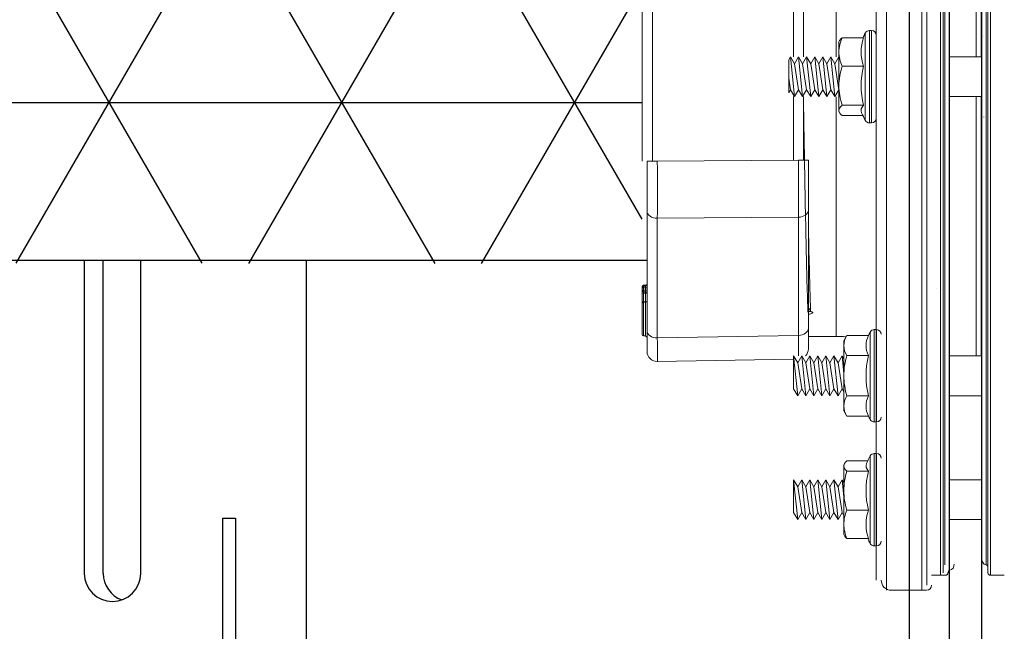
# Model space of a CAD drawing. Extents: x -169 to 2224, y 0 to 2796.
# Tile 439 of 530: x 1891.2 to 1897.3, y 925.46 to 929.26. Entities that reach past the tile are written whole.
import ezdxf

# ---------------------------------------------------------------- set-up
doc = ezdxf.new("R2010")
doc.units = 0
doc.header["$MEASUREMENT"] = 0
doc.header["$PDSIZE"] = 1
doc.layers.get('0').update_dxf_attribs({"color": 255, "linetype": 'CONTINUOUS'})
doc.layers.get('DEFPOINTS').update_dxf_attribs({"linetype": 'CONTINUOUS'})
for name, color, linetype in [('DIM', 3, 'CONTINUOUS'), ('FRP-2-HATCH', 1, 'CONTINUOUS'), ('FRP-SUMP', 2, 'CONTINUOUS'), ('GALV-2-PIPE', 3, 'CONTINUOUS'), ('PEAGRAVEL-HATCH', 3, 'CONTINUOUS'), ('PROBE', 2, 'CONTINUOUS')]:
    doc.layers.add(name, color=color, linetype=linetype)
doc.styles.add('SIMPLEX', font='simplex')
doc.dimstyles.new('DIM64', dxfattribs={"dimscale": 64, "dimtxt": 0.09375, "dimasz": 0.09375, "dimexe": 0.0625, "dimexo": 0.0625, "dimgap": 0.046875, "dimtad": 1, "dimdec": 4, "dimzin": 3, "dimdsep": 46, "dimlunit": 4, "dimtxsty": 'SIMPLEX', "dimcen": 0, "dimclrd": 256, "dimclre": 256, "dimclrt": 256, "dimadec": 0, "dimazin": 0, "dimtfac": 1, "dimtdec": 4, "dimtmove": 0, "dimatfit": 3, "dimfxl": 1, "dimfrac": 2, "dimtolj": 1, "dimtzin": 0, "dimarcsym": 0})

# ---------------------------------------------------------------- blocks, each defined once
blk = doc.blocks.new('*D48')
at = {"layer": 'DEFPOINTS', "color": 0, "transparency": 16777216}
for p in [(2031.7725, 978.296), (1368.5472, 978.0147), (2031.7725, 700.5233)]:
    blk.add_point(p, dxfattribs=at)
at = {"layer": 'DIM', "lineweight": -2, "transparency": 16777216}
for p, q in [((2031.7725, 974.296), (2031.7725, 696.5233)), ((1368.5472, 974.0147), (1368.5472, 696.5233)), ((1374.5472, 700.5233), (2025.7725, 700.5233))]:
    blk.add_line(p, q, dxfattribs=at)
at = {"layer": 'DIM', "transparency": 16777216}
for points in [[(1374.5472, 701.5233), (1374.5472, 699.5233), (1368.5472, 700.5233)], [(2025.7725, 701.5233), (2025.7725, 699.5233), (2031.7725, 700.5233)]]:
    blk.add_solid(points, dxfattribs=at)
at = {"layer": 'DIM', "transparency": 16777216, "insert": (1700.1599, 708.0947), "char_height": 6, "attachment_point": 5, "style": 'SIMPLEX'}
blk.add_mtext('\\A1;55\'-3 1/4" (F.V. TANK SLAB)', dxfattribs=at)
blk = doc.blocks.new('A$C18AC51C3')
at = {"linetype": 'Continuous', "lineweight": 18}
for p, q in [((-0.421, -5.551), (-0.421, 0.824)), ((-0.2022, -2.3635), (-0.2022, 0.824)), ((-0.4835, 0.7615), (-0.4835, -2.3635)), ((-0.171, 0.7927), (-0.171, -5.5198)), ((-0.0851, -2.3635), (-0.0851, 0.7302)), ((-0.0695, -5.4416), (-0.0695, 0.7146)), ((0.2086, -2.3635), (0.2086, 0.7146)), ((0.2243, 0.7302), (0.2243, -5.4573)), ((-0.0583, -5.3931), (-0.0583, 0.6661)), ((-0.0304, -5.3557), (-0.0304, 0.6287)), ((0.1696, 0.6287), (0.1696, -5.3557)), ((0.1975, -2.3635), (0.1975, 0.6661)), ((0.1364, -0.6311), (0.1364, -2.2397)), ((0.1676, -2.2399), (0.1676, -0.6312)), ((-0.7335, -0.751), (-0.7335, -2.2397)), ((-1.9355, -2.8884), (-1.9355, -1.8386)), ((-1.8719, -1.8386), (-1.8719, -2.8884)), ((-0.9969, -2.2398), (-0.9969, -1.845)), ((-0.9355, -1.845), (-0.9355, -2.2398)), ((-0.5628, -2.122), (-0.6961, -2.122)), ((-0.552, -2.3635), (-0.552, -2.0923)), ((-0.5264, -2.077), (-0.5264, -2.65)), ((-0.5125, -2.077), (-0.5264, -2.077)), ((-0.5125, -2.077), (-0.5125, -2.3635)), ((-0.0304, -2.1135), (-0.0304, -2.1138)), ((0.1833, -2.1138), (0.1833, -2.1135)), ((-0.711, -2.1394), (-0.7155, -2.147)), ((-0.7155, -2.147), (-0.7155, -2.2104)), ((-1.0265, -2.2588), (-1.0155, -2.2398)), ((-1.0265, -2.2588), (-1.0265, -2.463)), ((-1.0265, -2.463), (-1.0265, -2.2588)), ((-1.0155, -2.2398), (-0.9905, -2.4873)), ((-1.0155, -2.2398), (-0.9905, -2.2831)), ((-0.9905, -2.2831), (-0.9655, -2.2398)), ((-0.9655, -2.2398), (-0.9405, -2.4873)), ((-0.9655, -2.2398), (-0.9405, -2.2831)), ((-0.9405, -2.2831), (-0.9155, -2.2398)), ((-0.9155, -2.2398), (-0.8905, -2.4873)), ((-0.9155, -2.2398), (-0.8905, -2.2831)), ((-0.8905, -2.2831), (-0.8655, -2.2398)), ((-0.8655, -2.2398), (-0.8405, -2.4873)), ((-0.8655, -2.2398), (-0.8405, -2.2831)), ((-0.8405, -2.2831), (-0.8155, -2.2398)), ((-0.8155, -2.2398), (-0.7905, -2.4873)), ((-0.8155, -2.2398), (-0.7905, -2.2831)), ((-0.7905, -2.2831), (-0.7655, -2.2398)), ((-0.7655, -2.2398), (-0.7405, -2.4873)), ((-0.7655, -2.2398), (-0.7405, -2.2831)), ((-0.7405, -2.2831), (-0.7155, -2.2398)), ((-0.7155, -2.2104), (-0.7155, -2.4196)), ((-0.7155, -2.2398), (-0.7155, -2.2399)), ((-0.7155, -2.2398), (-0.7155, -2.2398)), ((0.1696, -2.2398), (-0.0304, -2.2398)), ((-0.9905, -2.2831), (-0.9655, -2.444)), ((-0.9405, -2.2831), (-0.9155, -2.444)), ((-0.8905, -2.2831), (-0.8655, -2.444)), ((-0.8405, -2.2831), (-0.8155, -2.444)), ((-0.7905, -2.2831), (-0.7655, -2.444)), ((-0.7405, -2.2831), (-0.7155, -2.444)), ((-0.5628, -2.2988), (-0.6961, -2.2988)), ((-1.0265, -2.3732), (-1.0155, -2.444)), ((-0.552, -2.6347), (-0.552, -2.3635)), ((-0.5125, -2.3635), (-0.5125, -2.65)), ((-0.4835, -2.3635), (-0.4835, -5.4885)), ((-0.2022, -5.551), (-0.2022, -2.3635)), ((-0.0851, -5.4573), (-0.0851, -2.3635)), ((0.1975, -5.3931), (0.1975, -2.3635)), ((0.2086, -5.4416), (0.2086, -2.3635)), ((-0.7155, -2.4196), (-0.7155, -2.5726)), ((-1.0265, -2.463), (-1.0155, -2.444)), ((-1.0155, -2.444), (-0.9905, -2.4873)), ((-0.9969, -2.8821), (-0.9969, -2.4873)), ((-0.9905, -2.4873), (-0.9655, -2.444)), ((-0.9655, -2.444), (-0.9405, -2.4873)), ((-0.9405, -2.4873), (-0.9155, -2.444)), ((-0.9355, -2.4873), (-0.9355, -2.8821)), ((-0.9155, -2.444), (-0.8905, -2.4873)), ((-0.8905, -2.4873), (-0.8655, -2.444)), ((-0.8655, -2.444), (-0.8405, -2.4873)), ((-0.8405, -2.4873), (-0.8155, -2.444)), ((-0.8155, -2.444), (-0.7905, -2.4873)), ((-0.7905, -2.4873), (-0.7655, -2.444)), ((-0.7655, -2.444), (-0.7405, -2.4873)), ((-0.7405, -2.4873), (-0.7155, -2.444)), ((-0.7335, -2.4874), (-0.7335, -3.976)), ((-0.7155, -2.444), (-0.7155, -2.444)), ((-0.0304, -2.4873), (0.1696, -2.4873)), ((0.1364, -2.4873), (0.1364, -4.0959)), ((0.1676, -4.0959), (0.1676, -2.4871)), ((-0.5628, -2.5403), (-0.6961, -2.5403)), ((-0.7155, -2.58), (-0.7155, -2.5726)), ((-0.7155, -2.58), (-0.711, -2.5877)), ((-0.5669, -2.605), (-0.6961, -2.605)), ((-0.0304, -2.6132), (-0.0304, -2.6136)), ((0.1833, -2.6136), (0.1833, -2.6132)), ((-0.5264, -2.65), (-0.5125, -2.65)), ((-1.9051, -2.8884), (-1.8415, -2.8884)), ((-1.9051, -3.1977), (-1.9051, -2.8884)), ((-1.8415, -2.8884), (-0.9665, -2.8821)), ((-0.9051, -2.8821), (-0.9665, -2.8821)), ((-0.9051, -2.8821), (-0.9051, -3.1914)), ((-1.9051, -3.94), (-1.9051, -3.1977)), ((-0.9665, -3.2356), (-1.8415, -3.2419)), ((-0.9665, -3.9689), (-0.9665, -3.2356)), ((-0.9051, -3.1914), (-0.9051, -3.9247)), ((-1.8415, -3.2419), (-1.8415, -3.9842)), ((-1.9267, -3.658), (-1.9268, -3.6635)), ((-1.9147, -3.6575), (-1.9146, -3.6631)), ((-1.9363, -3.6679), (-1.9347, -3.6679)), ((-1.9363, -3.6735), (-1.9363, -3.6679)), ((-1.9363, -3.6735), (-1.9267, -3.6735)), ((-1.9267, -3.6876), (-1.9363, -3.6876)), ((-1.9147, -3.6731), (-1.9051, -3.6731)), ((-1.9051, -3.688), (-1.9147, -3.688)), ((-1.9267, -3.761), (-1.9268, -3.7638)), ((-1.9145, -3.7633), (-1.9147, -3.7603)), ((-1.9083, -3.7607), (-1.9147, -3.7603)), ((-1.9051, -4.0681), (-1.9051, -3.94)), ((-0.9051, -3.9247), (-0.9051, -4.0529)), ((-0.5216, -3.9484), (-0.5216, -4.2197)), ((-0.496, -3.9332), (-0.496, -4.5062)), ((-0.4821, -3.9332), (-0.496, -3.9332)), ((-0.4821, -4.2197), (-0.4821, -3.9332)), ((-1.8415, -3.9842), (-0.9665, -3.9689)), ((-0.9051, -3.976), (-0.7031, -3.976)), ((-0.6657, -3.9697), (-0.6851, -4.0032)), ((-0.6851, -4.0032), (-0.6851, -4.0322)), ((-0.5324, -3.9697), (-0.6657, -3.9697)), ((-0.6851, -4.0322), (-0.6851, -4.2197)), ((-0.9961, -4.1159), (-1.8415, -4.1306)), ((-0.9961, -4.0959), (-0.9711, -4.1392)), ((-0.9961, -4.3001), (-0.9961, -4.0959)), ((-0.9961, -4.0959), (-0.9711, -4.3434)), ((-0.9961, -4.0959), (-0.9961, -4.3001)), ((-0.9711, -4.1392), (-0.9461, -4.0959)), ((-0.9711, -4.1392), (-0.9461, -4.3001)), ((-0.9461, -4.0959), (-0.9211, -4.1392)), ((-0.9461, -4.0959), (-0.9211, -4.3434)), ((-0.9211, -4.1392), (-0.8961, -4.0959)), ((-0.9211, -4.1392), (-0.8961, -4.3001)), ((-0.8961, -4.0959), (-0.8711, -4.1392)), ((-0.8961, -4.0959), (-0.8711, -4.3434)), ((-0.8711, -4.1392), (-0.8461, -4.0959)), ((-0.8711, -4.1392), (-0.8461, -4.3001)), ((-0.8461, -4.0959), (-0.8211, -4.1392)), ((-0.8461, -4.0959), (-0.8211, -4.3434)), ((-0.8211, -4.1392), (-0.7961, -4.0959)), ((-0.8211, -4.1392), (-0.7961, -4.3001)), ((-0.7961, -4.0959), (-0.7711, -4.1392)), ((-0.7961, -4.0959), (-0.7711, -4.3434)), ((-0.7711, -4.1392), (-0.7461, -4.0959)), ((-0.7711, -4.1392), (-0.7461, -4.3001)), ((-0.7461, -4.0959), (-0.7211, -4.1392)), ((-0.7461, -4.0959), (-0.7211, -4.3434)), ((-0.7211, -4.1392), (-0.6961, -4.0959)), ((-0.7211, -4.1392), (-0.6961, -4.3001)), ((-0.6961, -4.0959), (-0.6851, -4.115)), ((-0.6961, -4.0959), (-0.6851, -4.2049)), ((-0.5324, -4.0947), (-0.6657, -4.0947)), ((0.1696, -4.0959), (-0.0304, -4.0959)), ((-0.6851, -4.2197), (-0.6851, -4.4072)), ((-0.5216, -4.2197), (-0.5216, -4.4909)), ((-0.4821, -4.5062), (-0.4821, -4.2197)), ((-0.9961, -4.3001), (-0.9711, -4.3434)), ((-0.9711, -4.3434), (-0.9461, -4.3001)), ((-0.9461, -4.3001), (-0.9211, -4.3434)), ((-0.9211, -4.3434), (-0.8961, -4.3001)), ((-0.8961, -4.3001), (-0.8711, -4.3434)), ((-0.8711, -4.3434), (-0.8461, -4.3001)), ((-0.8461, -4.3001), (-0.8211, -4.3434)), ((-0.8211, -4.3434), (-0.7961, -4.3001)), ((-0.7961, -4.3001), (-0.7711, -4.3434)), ((-0.7711, -4.3434), (-0.7461, -4.3001)), ((-0.7461, -4.3001), (-0.7211, -4.3434)), ((-0.7211, -4.3434), (-0.6961, -4.3001)), ((-0.6961, -4.3001), (-0.6851, -4.3192)), ((-0.5324, -4.3447), (-0.6657, -4.3447)), ((-0.0304, -4.3434), (0.1696, -4.3434)), ((-0.6851, -4.4362), (-0.6851, -4.4072)), ((-0.6851, -4.4362), (-0.6657, -4.4697)), ((-0.5324, -4.4697), (-0.6657, -4.4697)), ((-0.496, -4.5062), (-0.4821, -4.5062)), ((-0.5365, -4.747), (-0.6657, -4.747)), ((-0.5216, -4.7173), (-0.5216, -4.9885)), ((-0.496, -5.275), (-0.496, -4.702)), ((-0.4821, -4.702), (-0.496, -4.702)), ((-0.4821, -4.9885), (-0.4821, -4.702)), ((-0.6806, -4.7644), (-0.6851, -4.772)), ((-0.6851, -4.7794), (-0.6851, -4.772)), ((-0.6851, -4.7794), (-0.6851, -4.9325)), ((-0.5324, -4.8117), (-0.6657, -4.8117)), ((-0.9961, -4.8648), (-0.9711, -4.9081)), ((-0.9961, -4.8648), (-0.9961, -5.069)), ((-0.9961, -5.069), (-0.9961, -4.8648)), ((-0.9961, -4.8648), (-0.9711, -5.1123)), ((-0.9711, -4.9081), (-0.9461, -4.8648)), ((-0.9461, -4.8648), (-0.9211, -4.9081)), ((-0.9461, -4.8648), (-0.9211, -5.1123)), ((-0.9211, -4.9081), (-0.8961, -4.8648)), ((-0.8961, -4.8648), (-0.8711, -4.9081)), ((-0.8961, -4.8648), (-0.8711, -5.1123)), ((-0.8711, -4.9081), (-0.8461, -4.8648)), ((-0.8461, -4.8648), (-0.8211, -4.9081)), ((-0.8461, -4.8648), (-0.8211, -5.1123)), ((-0.8211, -4.9081), (-0.7961, -4.8648)), ((-0.7961, -4.8648), (-0.7711, -4.9081)), ((-0.7961, -4.8648), (-0.7711, -5.1123)), ((-0.7711, -4.9081), (-0.7461, -4.8648)), ((-0.7461, -4.8648), (-0.7211, -4.9081)), ((-0.7461, -4.8648), (-0.7211, -5.1123)), ((-0.7211, -4.9081), (-0.6961, -4.8648)), ((-0.6961, -4.8648), (-0.6851, -4.8838)), ((-0.6961, -4.8648), (-0.6851, -4.9738)), ((0.1696, -4.8648), (-0.0304, -4.8648)), ((-0.9711, -4.9081), (-0.9461, -5.069)), ((-0.9211, -4.9081), (-0.8961, -5.069)), ((-0.8711, -4.9081), (-0.8461, -5.069)), ((-0.8211, -4.9081), (-0.7961, -5.069)), ((-0.7711, -4.9081), (-0.7461, -5.069)), ((-0.7211, -4.9081), (-0.6961, -5.069)), ((-0.6851, -4.9325), (-0.6851, -5.1416)), ((-0.5216, -4.9885), (-0.5216, -5.2597)), ((-0.4821, -5.275), (-0.4821, -4.9885)), ((-0.5324, -5.0532), (-0.6657, -5.0532)), ((-0.9961, -5.069), (-0.9711, -5.1123)), ((-0.9711, -5.1123), (-0.9461, -5.069)), ((-0.9461, -5.069), (-0.9211, -5.1123)), ((-0.9211, -5.1123), (-0.8961, -5.069)), ((-0.8961, -5.069), (-0.8711, -5.1123)), ((-0.8711, -5.1123), (-0.8461, -5.069)), ((-0.8461, -5.069), (-0.8211, -5.1123)), ((-0.8211, -5.1123), (-0.7961, -5.069)), ((-0.7961, -5.069), (-0.7711, -5.1123)), ((-0.7711, -5.1123), (-0.7461, -5.069)), ((-0.7461, -5.069), (-0.7211, -5.1123)), ((-0.7211, -5.1123), (-0.6961, -5.069)), ((-0.6961, -5.069), (-0.6851, -5.088)), ((-0.0304, -5.1123), (0.1696, -5.1123)), ((-0.6851, -5.1416), (-0.6851, -5.205)), ((-0.6851, -5.205), (-0.6806, -5.2127)), ((-0.5324, -5.23), (-0.6657, -5.23)), ((-0.496, -5.275), (-0.4821, -5.275)), ((-0.1406, -5.4573), (-0.0547, -5.4573)), ((0.2243, -5.4573), (0.3101, -5.4573)), ((-0.3906, -5.551), (-0.1718, -5.551))]:
    blk.add_line(p, q, dxfattribs=at)
for centre, radius, start, end in [((-0.0472, -2.3635), 0.573, 151.74831, 155.07567), ((-0.5264, -2.106), 0.029, 90, 151.74831), ((-0.5125, -2.106), 0.029, 0, 90), ((-0.0472, -2.3635), 0.573, 203.02698, 208.25169), ((-0.5125, -2.621), 0.029, 270, 0), ((-0.5264, -2.621), 0.029, 208.25169, 270), ((-1.9263, -3.6679), 0.01, 91.98579, 180), ((-1.9151, -3.6475), 0.01, 271.98579, 0), ((-1.9151, -3.6531), 0.01, 271.98579, 0), ((-1.9151, -3.708), 0.01, 0, 87.98579), ((-0.0168, -4.2197), 0.573, 151.74831, 154.13276), ((-0.496, -3.9622), 0.029, 90, 151.74831), ((-0.4821, -3.9622), 0.029, 0, 90), ((-1.8426, -4.0681), 0.0625, 180, 271), ((-0.9676, -4.0529), 0.0625, 316.43596, 0), ((-0.0168, -4.2197), 0.5305, 166.37249, 193.62751), ((-0.0168, -4.2197), 0.573, 205.86724, 208.25169), ((-0.496, -4.4772), 0.029, 208.25169, 270), ((-0.4821, -4.4772), 0.029, 270, 0), ((-0.0168, -4.9885), 0.573, 151.74831, 156.97302), ((-0.496, -4.731), 0.029, 90, 151.74831), ((-0.4821, -4.731), 0.029, 0, 90), ((-0.0168, -4.9885), 0.573, 204.92433, 208.25169), ((-0.4821, -5.246), 0.029, 270, 0), ((-0.496, -5.246), 0.029, 208.25169, 270), ((0.2086, -5.3557), 0.0391, 180, 253.39845), ((-0.0391, -5.3892), 0.0391, 286.60155, 0), ((-0.3906, -5.4885), 0.0625, 180, 270), ((-0.0547, -5.4416), 0.0156, 270, 0), ((0.2243, -5.4416), 0.0156, 180, 270), ((-0.1718, -5.5198), 0.0312, 270, 0)]:
    blk.add_arc(centre, radius, start, end, dxfattribs=at)
at = {"linetype": 'Continuous', "lineweight": 18, "extrusion": (0, 0, -1)}
for centre, radius, start, end in [((1.9263, -3.6735), 0.01, 0, 88.01421), ((1.9263, -3.6876), 0.01, 272.01421, 0), ((0.7031, -4.226), 0.25, 90, 97.46014), ((0.0234, -5.4416), 0.0156, 0, 73.39845), ((-0.193, -5.4081), 0.0156, 106.60155, 180)]:
    blk.add_arc(centre, radius, start, end, dxfattribs=at)
at = {"linetype": 'Continuous', "lineweight": 18}
for centre, major_axis, ratio, start_param, end_param in [((-0.0472, -2.2104), (-0.5305, 0), 0.707107, 6.04534, 6.52103), ((-0.0472, -2.4196), (0.5305, 0), 0.965926, 2.903748, 3.379438), ((-0.0472, -2.5726), (0.5305, 0), 0.258819, 2.903748, 3.251159), ((-1.8426, -2.8883), (-0.0005, 0.5), 0.002181, 3.927005, 4.712277), ((-0.9676, -2.882), (-0.0005, 0.5), 0.002181, 3.927005, 4.712277), ((-1.8426, -3.1977), (-0.0625, 0), 0.707107, 0, 1.58825), ((-0.9676, -3.1914), (-0.0625, 0), 0.707107, 1.58825, 3.141593), ((-1.9263, -3.7046), (0.01, 0), 0.149508, 3.141593, 4.677431), ((-1.9263, -3.6735), (-0.00035, 0.00999), 0.034893, 0, 1.569587), ((-1.9263, -3.6876), (0.00035, 0.00999), 0.034892, 1.572023, 3.141593), ((-1.9151, -3.708), (-0.00035, -0.00999), 0.03002, 1.721924, 3.141593), ((-1.9151, -3.708), (-0.01, 0), 0.149508, 3.141593, 4.677431), ((-1.9263, -3.7595), (0.01, 0), 0.149508, 3.141593, 4.677431), ((-1.9263, -3.7737), (-0.01, 0), 0.999995, 4.74607, 6.283174), ((-1.9151, -3.7533), (0.01, 0), 0.999999, 4.746076, 6.278231), ((-0.8772, -3.8111), (0.0156, 0.0006), 0.906378, 3.629981, 4.677234), ((-1.9263, -3.9623), (0.01, 0), 0.999985, 3.145494, 4.677103), ((-1.8426, -3.94), (-0.0625, 0), 0.707107, 0, 1.58825), ((-0.9676, -3.9247), (-0.0625, 0), 0.707107, 1.58825, 3.141593), ((-1.9151, -3.9827), (0.01, 0), 1, 6.283164, 7.818764), ((-1.8426, -3.6306), (-0.0011, 0.5001), 0.000903, 3.141606, 3.926878), ((-0.9676, -3.6153), (-0.0011, 0.5001), 0.000903, 3.421191, 3.926878), ((-0.0168, -4.0322), (-0.5305, 0), 0.5, 6.04534, 6.52103), ((-0.0168, -4.4072), (0.5305, 0), 0.5, 2.903748, 3.379438), ((-0.0168, -4.9325), (-0.5305, 0), 0.965926, 6.04534, 6.52103), ((-0.0168, -4.7794), (-0.5305, 0), 0.258819, 6.173619, 6.52103), ((-0.0168, -5.1416), (0.5305, 0), 0.707107, 2.903748, 3.379438)]:
    blk.add_ellipse(centre, major_axis=major_axis, ratio=ratio, start_param=start_param, end_param=end_param, dxfattribs=at)
for points, degree in [([(-0.6961, -2.122), (-0.7079, -2.1508), (-0.7155, -2.1805), (-0.7155, -2.2104)], 3), ([(-0.711, -2.1394), (-0.7076, -2.1335), (-0.7025, -2.1278), (-0.6961, -2.122)], 3), ([(-0.7155, -2.2104), (-0.7155, -2.2404), (-0.7078, -2.2702), (-0.6961, -2.2988)], 3), ([(-0.6961, -2.2988), (-0.7079, -2.3383), (-0.7155, -2.3784), (-0.7155, -2.4196)], 3), ([(-0.7155, -2.4196), (-0.7155, -2.4605), (-0.7079, -2.5009), (-0.6961, -2.5403)], 3), ([(-0.6961, -2.5403), (-0.7079, -2.5509), (-0.7155, -2.5616), (-0.7155, -2.5726)], 3), ([(-0.7155, -2.5726), (-0.7155, -2.5836), (-0.7079, -2.5944), (-0.6961, -2.605)], 3), ([(-1.9267, -3.658), (-1.9227, -3.6578), (-1.9187, -3.6577), (-1.9147, -3.6575)], 3), ([(-1.9267, -3.6635), (-1.9227, -3.6633), (-1.9187, -3.6632), (-1.9147, -3.6631)], 3), ([(-1.9363, -3.6876), (-1.9363, -3.6829), (-1.9363, -3.6782), (-1.9363, -3.6735)], 3), ([(-1.9147, -3.6731), (-1.9187, -3.6732), (-1.9227, -3.6733), (-1.9267, -3.6735)], 3), ([(-1.9267, -3.6735), (-1.9267, -3.6782), (-1.9267, -3.6829), (-1.9267, -3.6876)], 3), ([(-1.9267, -3.6876), (-1.9227, -3.6878), (-1.9187, -3.6879), (-1.9147, -3.688)], 3), ([(-1.9147, -3.698), (-1.9187, -3.6979), (-1.9227, -3.6978), (-1.9267, -3.6976)], 3), ([(-1.9267, -3.7061), (-1.9267, -3.7244), (-1.9267, -3.7427), (-1.9267, -3.761)], 3), ([(-1.9147, -3.7065), (-1.9187, -3.7064), (-1.9227, -3.7063), (-1.9267, -3.7061)], 3), ([(-1.9147, -3.688), (-1.9147, -3.683), (-1.9147, -3.6781), (-1.9147, -3.6731)], 3), ([(-1.9147, -3.7603), (-1.9147, -3.7423), (-1.9147, -3.7244), (-1.9147, -3.7065)], 3), ([(-1.9146, -3.7633), (-1.9267, -3.7637)], 1), ([(-0.9051, -3.7957), (-0.9003, -3.8032), (-0.8955, -3.8108), (-0.8908, -3.8183)], 3), ([(-1.9267, -3.9723), (-1.9146, -3.9727)], 1), ([(-0.6657, -3.9697), (-0.6775, -3.9901), (-0.6851, -4.0109), (-0.6851, -4.0322)], 3), ([(-0.6851, -4.0322), (-0.6851, -4.0534), (-0.6775, -4.0743), (-0.6657, -4.0947)], 3), ([(-0.6657, -4.0947), (-0.6775, -4.1354), (-0.6851, -4.1774), (-0.6851, -4.2197)], 3), ([(-0.6851, -4.2197), (-0.6851, -4.262), (-0.6774, -4.3042), (-0.6657, -4.3447)], 3), ([(-0.6657, -4.3447), (-0.6775, -4.3651), (-0.6851, -4.3859), (-0.6851, -4.4072)], 3), ([(-0.6851, -4.4072), (-0.6851, -4.4284), (-0.6775, -4.4493), (-0.6657, -4.4697)], 3), ([(-0.6657, -4.747), (-0.6775, -4.7576), (-0.6851, -4.7684), (-0.6851, -4.7794)], 3), ([(-0.6851, -4.7794), (-0.6851, -4.7904), (-0.6775, -4.8012), (-0.6657, -4.8117)], 3), ([(-0.6657, -4.8117), (-0.6775, -4.8513), (-0.6851, -4.8913), (-0.6851, -4.9325)], 3), ([(-0.6851, -4.9325), (-0.6851, -4.9735), (-0.6775, -5.0138), (-0.6657, -5.0532)], 3), ([(-0.6657, -5.0532), (-0.6775, -5.082), (-0.6851, -5.1117), (-0.6851, -5.1416)], 3), ([(-0.6851, -5.1416), (-0.6851, -5.1715), (-0.6774, -5.2014), (-0.6657, -5.23)], 3), ([(-0.6657, -5.23), (-0.6721, -5.2243), (-0.6773, -5.2185), (-0.6806, -5.2126)], 3)]:
    blk.add_open_spline(points, degree=degree, dxfattribs=at)
for points, knots in [([(-0.9355, -2.501), (-0.9341, -2.585), (-0.9327, -2.6688), (-0.9274, -2.9822), (-0.9233, -3.2027), (-0.9175, -3.4802), (-0.9155, -3.5654), (-0.9115, -3.7117), (-0.9096, -3.7741), (-0.9076, -3.8253)], [0, 0, 0, 0, 0.148937, 0.148937, 0.574468, 0.574468, 0.787234, 0.787234, 1, 1, 1, 1]), ([(-0.8908, -3.8183), (-0.8927, -3.7679), (-0.8946, -3.7065), (-0.8986, -3.5629), (-0.9006, -3.4795), (-0.9033, -3.3481), (-0.9042, -3.3057), (-0.9051, -3.2618)], [0, 0, 0, 0, 0.408423, 0.408423, 0.816846, 0.816846, 1, 1, 1, 1]), ([(-1.9147, -3.6631), (-1.9147, -3.6631), (-1.9146, -3.6633), (-1.9146, -3.664), (-1.9146, -3.6645), (-1.9146, -3.6659), (-1.9146, -3.6668), (-1.9146, -3.6687), (-1.9146, -3.6698), (-1.9147, -3.6716), (-1.9147, -3.6723), (-1.9147, -3.6731)], [0, 0, 0, 0, 0.215129, 0.215129, 0.430072, 0.430072, 0.644811, 0.644811, 0.859592, 0.859592, 1, 1, 1, 1]), ([(-1.9363, -3.6876), (-1.9363, -3.6876), (-1.9363, -3.6876), (-1.9363, -3.6878), (-1.9363, -3.6884), (-1.9363, -3.6902), (-1.9363, -3.6914), (-1.9363, -3.6944), (-1.9363, -3.6963), (-1.9363, -3.7002), (-1.9363, -3.7024), (-1.9363, -3.7046)], [0, 0, 0, 0, 0.049805, 0.049805, 0.287272, 0.287272, 0.524768, 0.524768, 0.762389, 0.762389, 1, 1, 1, 1]), ([(-1.9363, -3.7595), (-1.9363, -3.7529), (-1.9363, -3.7463), (-1.9363, -3.728), (-1.9363, -3.7163), (-1.9363, -3.7046)], [0, 0, 0, 0, 0.360265, 0.360265, 1, 1, 1, 1]), ([(-1.9267, -3.6976), (-1.9267, -3.6976), (-1.9267, -3.6976), (-1.9267, -3.6977), (-1.9267, -3.698), (-1.9268, -3.6989), (-1.9268, -3.6995), (-1.9268, -3.701), (-1.9268, -3.7019), (-1.9267, -3.7039), (-1.9267, -3.705), (-1.9267, -3.7061)], [0, 0, 0, 0, 0.049841, 0.049841, 0.287351, 0.287351, 0.524752, 0.524752, 0.762297, 0.762297, 1, 1, 1, 1]), ([(-1.9147, -3.688), (-1.9147, -3.6892), (-1.9146, -3.6903), (-1.9146, -3.6924), (-1.9146, -3.6934), (-1.9146, -3.6952), (-1.9146, -3.6959), (-1.9146, -3.6971), (-1.9146, -3.6976), (-1.9147, -3.698), (-1.9147, -3.698), (-1.9147, -3.698)], [0, 0, 0, 0, 0.215131, 0.215131, 0.430074, 0.430074, 0.64481, 0.64481, 0.859588, 0.859588, 1, 1, 1, 1]), ([(-1.9363, -3.7736), (-1.9363, -3.7725), (-1.9363, -3.7712), (-1.9363, -3.7679), (-1.9363, -3.7656), (-1.9363, -3.7621), (-1.9363, -3.7608), (-1.9363, -3.7595)], [0, 0, 0, 0, 0.280633, 0.280633, 0.737279, 0.737279, 1, 1, 1, 1]), ([(-1.9363, -3.9623), (-1.9363, -3.9623), (-1.9363, -3.9622), (-1.9363, -3.9613), (-1.9363, -3.9599), (-1.9363, -3.9548), (-1.9363, -3.9512), (-1.9363, -3.9408), (-1.9363, -3.9333), (-1.9363, -3.9143), (-1.9363, -3.9018), (-1.9363, -3.8721), (-1.9363, -3.8542), (-1.9363, -3.8271), (-1.9363, -3.8172), (-1.9363, -3.8008), (-1.9363, -3.7938), (-1.9363, -3.784), (-1.9363, -3.7805), (-1.9363, -3.7756), (-1.9363, -3.7741), (-1.9363, -3.7737), (-1.9363, -3.7737), (-1.9363, -3.7737)], [0, 0, 0, 0, 0.028827, 0.028827, 0.100222, 0.100222, 0.171982, 0.171982, 0.277238, 0.277238, 0.428331, 0.428331, 0.635073, 0.635073, 0.754937, 0.754937, 0.854957, 0.854957, 0.922742, 0.922742, 0.991215, 0.991215, 1, 1, 1, 1]), ([(-1.9267, -3.761), (-1.9254, -3.7609), (-1.9241, -3.7608), (-1.9201, -3.7606), (-1.9174, -3.7604), (-1.9147, -3.7603)], [0, 0, 0, 0, 0.32112, 0.32112, 1, 1, 1, 1]), ([(-1.9266, -3.7637), (-1.9266, -3.7637), (-1.9266, -3.7637), (-1.9266, -3.7642), (-1.9267, -3.766), (-1.9267, -3.772), (-1.9267, -3.776), (-1.9267, -3.7873), (-1.9267, -3.7952), (-1.9267, -3.8134), (-1.9267, -3.8243), (-1.9267, -3.8536), (-1.9267, -3.8727), (-1.9267, -3.9046), (-1.9267, -3.9181), (-1.9267, -3.939), (-1.9267, -3.9473), (-1.9267, -3.9591), (-1.9267, -3.9635), (-1.9267, -3.9694), (-1.9267, -3.9712), (-1.9267, -3.9721), (-1.9267, -3.9722), (-1.9267, -3.9723)], [0, 0, 0, 0, 0.011435, 0.011435, 0.086098, 0.086098, 0.157887, 0.157887, 0.258489, 0.258489, 0.376567, 0.376567, 0.573485, 0.573485, 0.719954, 0.719954, 0.824959, 0.824959, 0.900855, 0.900855, 0.976116, 0.976116, 1, 1, 1, 1]), ([(-1.9147, -3.9726), (-1.9147, -3.9725), (-1.9147, -3.9698), (-1.9147, -3.9479), (-1.9147, -3.9161), (-1.9147, -3.8539), (-1.9147, -3.8212), (-1.9147, -3.7822), (-1.9147, -3.771), (-1.9147, -3.7643), (-1.9147, -3.7634), (-1.9147, -3.7634)], [0, 0, 0, 0, 0.119936, 0.119936, 0.447512, 0.447512, 0.775088, 0.775088, 0.938876, 0.938876, 1, 1, 1, 1]), ([(-0.905, -3.8198), (-0.9028, -3.8203), (-0.9007, -3.8206), (-0.8966, -3.8209), (-0.8947, -3.8209), (-0.8925, -3.8204), (-0.8919, -3.8201), (-0.8912, -3.8196), (-0.8911, -3.8194), (-0.8908, -3.8189), (-0.8908, -3.8186), (-0.8908, -3.8183)], [0, 0, 0, 0, 0.320356, 0.320356, 0.652889, 0.652889, 0.821198, 0.821198, 0.904308, 0.904308, 1, 1, 1, 1]), ([(-0.8772, -3.8253), (-0.8772, -3.8259), (-0.8773, -3.8265), (-0.8781, -3.8286), (-0.8794, -3.8301), (-0.8834, -3.833), (-0.8865, -3.8343), (-0.8937, -3.8365), (-0.898, -3.8373), (-0.9033, -3.8379), (-0.9042, -3.838), (-0.905, -3.8381)], [0, 0, 0, 0, 0.096821, 0.096821, 0.342602, 0.342602, 0.631271, 0.631271, 0.942302, 0.942302, 1, 1, 1, 1])]:
    blk.add_open_spline(points, degree=3, knots=knots, dxfattribs=at)

msp = doc.modelspace()

# ---------------------------------------------------------------- hatches: boundary and pattern name
at = {"layer": 'FRP-2-HATCH', "linetype": 'Continuous'}
h = msp.add_hatch(dxfattribs=at)
h.set_pattern_fill('NET3', color=256, scale=10, angle=180, style=0)
h.set_pattern_definition([(180, (1853.5014, 3814.991), (-2e-16, -1.25), []), (240, (1853.5014, 3814.991), (1.08253175, -0.625), []), (300, (1853.5014, 3814.991), (1.08253175, 0.625), [])])
h.paths.add_polyline_path([(1895.05692, 927.74096), (1895.05692, 929.74096), (1878.62245, 929.75331), (1878.62245, 927.75331)])
at = {"layer": 'PEAGRAVEL-HATCH'}
h = msp.add_hatch(dxfattribs=at)
h.set_pattern_fill('AR-SAND', color=256, scale=7.5, style=0)
h.set_pattern_definition([(37.5, (1377.29, 921.773), (-0.47245, 14.45118), [0, -11.4, 0, -12.75, 0, -12.1875]), (7.5, (1377.29, 921.773), (13.2733, 21.1661), [0, -6.15, 0, -10.275, 0, -3.9375]), (327.5, (1368.066, 921.773), (23.35606, 0.04244), [0, -3.75, 0, -13.5, 0, -17.625]), (317.5, (1368.066, 921.773), (22.54595, 6.5826), [0, -1.875, 0, -8.85, 0, -10.125])])
h.paths.add_polyline_path([(1866.9533, 945.77096), (1941.15711, 946.07721), (1929.86671, 921.77328), (1866.9533, 921.77328)])

# ---------------------------------------------------------------- linework, layer by layer
at = {"layer": 'FRP-SUMP'}
msp.add_lwpolyline([(1896.71198, 920.02324), (1896.71198, 922.77324, -0.2216709), (1896.96198, 923.30944), (1896.96198, 941.73473, -0.2216709), (1896.71198, 942.27093), (1896.71198, 944.02093), (1896.46198, 944.02093), (1896.31198, 944.02093), (1896.31198, 944.52093), (1895.56198, 945.77093), (1895.32545, 945.77093), (1896.06198, 944.45569), (1896.06198, 944.05734, 0.4142136), (1896.31198, 943.80734), (1896.46198, 943.80734), (1896.46198, 942.27093, 0.1877632), (1896.71198, 941.62866), (1896.71198, 923.41551, 0.1877632), (1896.46198, 922.77324), (1896.46198, 920.02324), (1896.71198, 920.02324)], format="xyb", close=True, dxfattribs=at)
msp.add_lwpolyline([(1897.16198, 941.83791), (1897.16198, 923.20626, 0.2679492), (1896.91198, 922.77324), (1896.91198, 920.02324), (1897.16198, 920.02324), (1897.16198, 922.77324, -0.4142136), (1897.41198, 923.02324), (1897.41198, 942.02093)], format="xyb", dxfattribs=at)
at = {"layer": 'GALV-2-PIPE'}
msp.add_line((1895.08732, 927.76091), (1878.62245, 927.76091), dxfattribs=at)
at = {"layer": 'PROBE', "color": 7}
msp.add_line((1891.71494, 925.819), (1891.71494, 927.76091), dxfattribs=at)
msp.add_lwpolyline([(1891.59724, 927.76091), (1891.59724, 925.819, 1), (1891.94743, 925.819), (1891.94743, 927.76091)], format="xyb", dxfattribs=at)
at = {"layer": 'PROBE'}
msp.add_lwpolyline([(1892.97274, 927.76091), (1892.97274, 925.0886)], dxfattribs=at)
at = {"layer": 'PROBE', "color": 7}
msp.add_lwpolyline([(1892.45684, 925.0886), (1892.45684, 926.16178), (1892.53571, 926.16178), (1892.53571, 925.0886)], dxfattribs=at)
msp.add_arc((1891.89004, 925.819), 0.1751, 180, 250.358966, dxfattribs=at)

# ---------------------------------------------------------------- block references
at = {"layer": 'GALV-2-PIPE'}
msp.add_blockref('A$C18AC51C3', (1896.99238, 931.26458), dxfattribs=at)

# ---------------------------------------------------------------- dimensions: what is measured, and where the dimension line sits
at = {"layer": 'DIM'}
dim = msp.add_linear_dim(base=(2031.77254, 700.52328), p1=(1368.54722, 978.01471), p2=(2031.77254, 978.29596), angle=0, text='<> (F.V. TANK SLAB)', dimstyle='DIM64', dxfattribs=at)
dim.commit()
dim.dimension.update_dxf_attribs({"geometry": '*D48', "text_midpoint": (1700.15988, 708.09471)})

doc.saveas('drawing.dxf')
